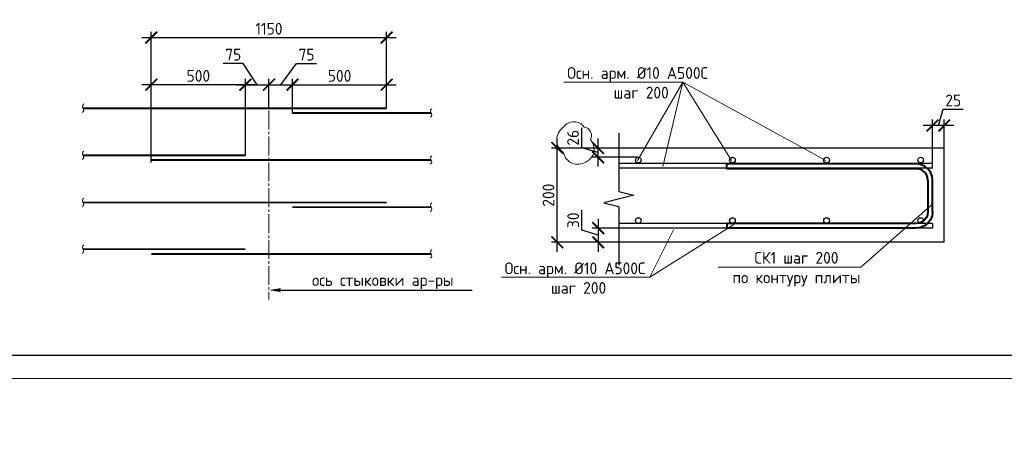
# Model space of a CAD drawing. Header units: millimetres. Extents: x 448962 to 1592680, y -326645 to -197113.
# Tile 329 of 398: x 804494 to 825411, y -288223 to -279083. Entities that reach past the tile are written whole.
import ezdxf
from ezdxf import colors
from ezdxf.entities.mleader import LeaderData, LeaderLine
from ezdxf.math import Vec2, Vec3

# ---------------------------------------------------------------- set-up
doc = ezdxf.new("R2010")
doc.units = ezdxf.units.MM
doc.linetypes.add('______5', pattern=[1100, 800, -100, 100, -100])
for name, color, linetype, lineweight in [('0.20 __', 4, 'Continuous', 20), ('Арм_хомуты', 133, 'Continuous', 18), ('Арматура', 152, 'Continuous', 40), ('Выноски', 20, 'Continuous', 20), ('Оси', 40, '______5', 18), ('Перекрытие ж_бетон', 1, 'Continuous', 30), ('подоснова', 151, 'Continuous', 5), ('поз.', 2, 'Continuous', 25), ('РАЗМЕРЫ', 1, 'Continuous', 9), ('Текст', 7, 'Continuous', 25), ('ТОНКИЕ', 7, 'Continuous', 9), ('Узлы', 7, 'Continuous', 0)]:
    doc.layers.add(name, color=color, linetype=linetype, lineweight=lineweight)
doc.layers.add('PDF7_Text', color=7, linetype='Continuous')
doc.layers.add('ТОЛСТЫЕ_ОСНОВНЫЕ', color=6, linetype='Continuous')
doc.styles.add('GOST 2.304', font='CS_Gost2304.shx')
doc.styles.add('GOST-2.304_Type-B', font='GOST_Common.ttf')
doc.styles.add('PDF Times New Roman', font='times.ttf')
doc.styles.add('ГОСТ', font='GOST_Common.ttf')
doc.styles.add('ГОСТ 2.304', font='GOST_Common.ttf')
doc.styles.add('Украинский', font='isocpeur.TTF', dxfattribs={"oblique": 12})
doc.dimstyles.new('5х', dxfattribs={"dimscale": 100, "dimtxt": 2.5, "dimasz": 2.5, "dimexe": 1.25, "dimexo": 0, "dimtad": 1, "dimdec": 0, "dimlfac": 0.2, "dimtxsty": 'GOST-2.304_Type-B', "dimblk": 'ARCHTICK', "dimcen": 2.5, "dimdle": 2, "dimadec": 0, "dimazin": 2, "dimtfac": 0.75, "dimtdec": 0, "dimtmove": 1, "dimatfit": 3, "dimfxl": 1, "dimtolj": 1, "dimarcsym": 1})
doc.dimstyles.new('СПДС', dxfattribs={"dimscale": 100, "dimtxt": 2.5, "dimasz": 2.5, "dimexe": 1.25, "dimexo": 0, "dimtad": 1, "dimdec": 0, "dimtxsty": 'GOST-2.304_Type-B', "dimblk": 'ARCHTICK', "dimcen": 2.5, "dimdle": 2, "dimadec": 0, "dimazin": 2, "dimtfac": 0.75, "dimtdec": 0, "dimtmove": 1, "dimatfit": 3, "dimfxl": 1, "dimtolj": 1, "dimarcsym": 1})

# ---------------------------------------------------------------- blocks, each defined once
blk = doc.blocks.new('A$Cd09756da')
at = {"layer": 'PDF7_Text', "insert": (-11946, 1667), "char_height": 180, "width": 6881.02, "attachment_point": 7, "style": 'PDF Times New Roman'}
blk.add_mtext('\\pi1015.18152;Жилой дом со встроенными помещениями \\P\\pi311.27381;общественно-делового и коммерческого назначения на \\P\\pi667.38051;первом этаже здания и встроенно-пристроенным \\P\\pi874.76335;поликлиническим учреждением (поз. 2.2-2.3)', dxfattribs=at)
at = {"layer": 'Текст', "color": 7, "insert": (-11741, 4333), "char_height": 220, "attachment_point": 1, "style": 'ГОСТ'}
blk.add_mtext_dynamic_manual_height_columns('\\pi1256.22251;{\\fTimes New Roman|b0|i0|c204|p18;\\C256;Строительство жилого комплекса со встроенными помещениями \\P\\pi669.42366;общественного-делового, коммерческого назначения и поликлиническим \\P\\pi2018.21242;учреждением по адресу: г. Чита, ул. 1-я Коллективная}', width=11543.07, gutter_width=12.5, heights=[0], dxfattribs=at)
blk = doc.blocks.new('*U17')
at = {"layer": 'ТОЛСТЫЕ_ОСНОВНЫЕ', "color": 6}
blk.add_lwpolyline([(20, 5), (886, 5), (886, 415), (20, 415)], close=True, dxfattribs=at)
at = {"layer": 'ТОНКИЕ'}
blk.add_lwpolyline([(0, 0), (891, 0), (891, 420), (0, 420)], close=True, dxfattribs=at)
blk = doc.blocks.new('*U330')
at = {"color": 0, "linetype": 'ByBlock', "lineweight": -2}
for p, q in [((-68.1, 25), (-68.1, 427.5)), ((-58.1, 427.5), (-68.1, 427.5)), ((-58.1, 25), (-58.1, 427.5)), ((58.1, 25), (58.1, 427.5)), ((58.1, 427.5), (68.1, 427.5)), ((68.1, 25), (68.1, 427.5)), ((-66.9, 15.9), (-68.1, 25)), ((-57.2, 18.5), (-58.1, 25)), ((57.2, 18.5), (58.1, 25)), ((66.9, 15.9), (68.1, 25)), ((-63.4, 7.5), (-66.9, 15.9)), ((-57.8, 0.3), (-63.4, 7.5)), ((-50.6, -5.3), (-57.8, 0.3)), ((-54.7, 12.5), (-57.2, 18.5)), ((-50.7, 7.3), (-54.7, 12.5)), ((-45.6, 3.3), (-50.7, 7.3)), ((-39.5, 0.9), (-45.6, 3.3)), ((-33.1, 0), (-39.5, 0.9)), ((-33.1, 0), (33.1, 0)), ((33.1, 0), (39.5, 0.9)), ((39.5, 0.9), (45.6, 3.3)), ((45.6, 3.3), (50.7, 7.3)), ((50.6, -5.3), (57.8, 0.3)), ((50.7, 7.3), (54.7, 12.5)), ((54.7, 12.5), (57.2, 18.5)), ((57.8, 0.3), (63.4, 7.5)), ((63.4, 7.5), (66.9, 15.9)), ((-42.1, -8.8), (-50.6, -5.3)), ((-33.1, -10), (-42.1, -8.8)), ((33.1, -10), (-33.1, -10)), ((33.1, -10), (42.1, -8.8)), ((42.1, -8.8), (50.6, -5.3))]:
    blk.add_line(p, q, dxfattribs=at)
at = {"style": 'GOST 2.304', "oblique": 15, "flags": 9}
for tag, p in [('ПОЗИЦИЯ', (798.2, -54.4)), ('ДИАМЕТР', (798.5, -58.7)), ('КЛАСС', (798.8, -63.1)), ('ДЛИНА', (799.3, -67.9)), ('МАССА', (799.6, -73.3))]:
    blk.add_attdef(tag, p, '', height=2.5, dxfattribs=at)
blk = doc.blocks.new('_ArchTick')
at = {"color": 0, "linetype": 'ByBlock', "const_width": 0.15}
blk.add_lwpolyline([(-0.5, -0.5), (0.5, 0.5)], dxfattribs=at)
blk = doc.blocks.new('*D569')
at = {"layer": 'DEFPOINTS', "color": 0, "transparency": 16777216}
for p in [(823885, -281328), (824135, -281807), (823885, -282147)]:
    blk.add_point(p, dxfattribs=at)
at = {"layer": 'РАЗМЕРЫ', "color": 0, "lineweight": -2, "transparency": 16777216}
for p, q in [((824010, -281328), (824113, -280984)), ((824113, -280984), (824538, -280984)), ((824335, -281328), (823685, -281328)), ((823885, -282147), (823885, -281203)), ((824135, -281807), (824135, -281203))]:
    blk.add_line(p, q, dxfattribs=at)
at = {"layer": 'РАЗМЕРЫ', "color": 0, "lineweight": -2, "transparency": 16777216, "xscale": 250, "yscale": 250, "zscale": 250, "rotation": 180}
blk.add_blockref('_ArchTick', (823885, -281328), dxfattribs=at)
at = {"layer": 'РАЗМЕРЫ', "color": 0, "lineweight": -2, "transparency": 16777216, "xscale": 250, "yscale": 250, "zscale": 250}
blk.add_blockref('_ArchTick', (824135, -281328), dxfattribs=at)
at = {"layer": 'РАЗМЕРЫ', "color": 0, "lineweight": 0, "transparency": 16777216, "insert": (824326, -280796), "char_height": 250, "attachment_point": 5, "style": 'GOST-2.304_Type-B'}
blk.add_mtext('\\A1;25', dxfattribs=at)
blk = doc.blocks.new('_None')
blk = doc.blocks.new('*D570')
at = {"layer": 'DEFPOINTS', "color": 0, "transparency": 16777216}
for p in [(815915, -281807), (817187, -281807), (817107, -283807)]:
    blk.add_point(p, dxfattribs=at)
at = {"layer": 'РАЗМЕРЫ', "color": 0, "lineweight": -2, "transparency": 16777216}
for p, q in [((815915, -284007), (815915, -281607)), ((817187, -281807), (815790, -281807)), ((817107, -283807), (815790, -283807))]:
    blk.add_line(p, q, dxfattribs=at)
at = {"layer": 'РАЗМЕРЫ', "color": 0, "lineweight": -2, "transparency": 16777216, "xscale": 250, "yscale": 250, "zscale": 250}
for p, rotation in [((815915, -281807), 90), ((815915, -283807), 270)]:
    blk.add_blockref('_ArchTick', p, dxfattribs=dict(at, rotation=rotation))
at = {"layer": 'РАЗМЕРЫ', "color": 0, "lineweight": 0, "transparency": 16777216, "insert": (815727, -282807), "char_height": 250, "attachment_point": 5, "rotation": 90, "style": 'GOST-2.304_Type-B'}
blk.add_mtext('\\A1;200', dxfattribs=at)
blk = doc.blocks.new('*D574')
at = {"layer": 'DEFPOINTS', "color": 0, "transparency": 16777216}
for p in [(817346, -281807), (816779, -282002), (817635, -282002)]:
    blk.add_point(p, dxfattribs=at)
at = {"layer": 'РАЗМЕРЫ', "color": 0, "lineweight": -2, "transparency": 16777216}
for p, q in [((816435, -281801), (816435, -281376)), ((816779, -281607), (816779, -282202)), ((816779, -281904), (816435, -281801)), ((817346, -281807), (816654, -281807)), ((817635, -282002), (816654, -282002))]:
    blk.add_line(p, q, dxfattribs=at)
at = {"layer": 'РАЗМЕРЫ', "color": 0, "lineweight": -2, "transparency": 16777216, "xscale": 250, "yscale": 250, "zscale": 250}
for p, rotation in [((816779, -281807), 90), ((816779, -282002), 270)]:
    blk.add_blockref('_ArchTick', p, dxfattribs=dict(at, rotation=rotation))
at = {"layer": 'РАЗМЕРЫ', "color": 0, "lineweight": 0, "transparency": 16777216, "insert": (816248, -281588), "char_height": 250, "attachment_point": 5, "rotation": 90, "style": 'GOST-2.304_Type-B'}
blk.add_mtext('\\A1;26', dxfattribs=at)
blk = doc.blocks.new('*D575')
at = {"layer": 'DEFPOINTS', "color": 0, "transparency": 16777216}
for p in [(817601, -283506), (816783, -283807), (817648, -283807)]:
    blk.add_point(p, dxfattribs=at)
at = {"layer": 'РАЗМЕРЫ', "color": 0, "lineweight": -2, "transparency": 16777216}
for p, q in [((816439, -283553), (816439, -283128)), ((816783, -283306), (816783, -284007)), ((816783, -283656), (816439, -283553)), ((817601, -283506), (816658, -283506)), ((817648, -283807), (816658, -283807))]:
    blk.add_line(p, q, dxfattribs=at)
at = {"layer": 'РАЗМЕРЫ', "color": 0, "lineweight": -2, "transparency": 16777216, "xscale": 250, "yscale": 250, "zscale": 250}
for p, rotation in [((816783, -283506), 90), ((816783, -283807), 270)]:
    blk.add_blockref('_ArchTick', p, dxfattribs=dict(at, rotation=rotation))
at = {"layer": 'РАЗМЕРЫ', "color": 0, "lineweight": 0, "transparency": 16777216, "insert": (816252, -283340), "char_height": 250, "attachment_point": 5, "rotation": 90, "style": 'GOST-2.304_Type-B'}
blk.add_mtext('\\A1;30', dxfattribs=at)
blk = doc.blocks.new('*D722')
at = {"layer": 'DEFPOINTS', "color": 0, "linetype": 'Continuous', "transparency": 16777216}
for p in [(812289, -279462), (812289, -280405), (807289, -282114)]:
    blk.add_point(p, dxfattribs=at)
at = {"layer": 'РАЗМЕРЫ', "color": 0, "linetype": 'Continuous', "lineweight": -2, "transparency": 16777216}
for p, q in [((807289, -282114), (807289, -279337)), ((812289, -280405), (812289, -279337)), ((807089, -279462), (812489, -279462))]:
    blk.add_line(p, q, dxfattribs=at)
at = {"layer": 'РАЗМЕРЫ', "color": 0, "linetype": 'Continuous', "lineweight": -2, "transparency": 16777216, "xscale": 250, "yscale": 250, "zscale": 250, "rotation": 180}
blk.add_blockref('_ArchTick', (807289, -279462), dxfattribs=at)
at = {"layer": 'РАЗМЕРЫ', "color": 0, "linetype": 'Continuous', "lineweight": -2, "transparency": 16777216, "xscale": 250, "yscale": 250, "zscale": 250}
blk.add_blockref('_ArchTick', (812289, -279462), dxfattribs=at)
at = {"layer": 'РАЗМЕРЫ', "color": 0, "linetype": 'Continuous', "lineweight": 0, "transparency": 16777216, "insert": (809789, -279274), "char_height": 250, "attachment_point": 5, "style": 'GOST-2.304_Type-B'}
blk.add_mtext('\\A1;1150', dxfattribs=at)
blk = doc.blocks.new('*D723')
at = {"layer": 'DEFPOINTS', "color": 0, "linetype": 'Continuous', "transparency": 16777216}
for p in [(807289, -280462), (807289, -280962), (809289, -281962)]:
    blk.add_point(p, dxfattribs=at)
at = {"layer": 'РАЗМЕРЫ', "color": 0, "linetype": 'Continuous', "lineweight": -2, "transparency": 16777216}
for p, q in [((809489, -280462), (807089, -280462)), ((807289, -280962), (807289, -280337)), ((809289, -281962), (809289, -280337))]:
    blk.add_line(p, q, dxfattribs=at)
at = {"layer": 'РАЗМЕРЫ', "color": 0, "linetype": 'Continuous', "lineweight": -2, "transparency": 16777216, "xscale": 250, "yscale": 250, "zscale": 250, "rotation": 180}
blk.add_blockref('_ArchTick', (807289, -280462), dxfattribs=at)
at = {"layer": 'РАЗМЕРЫ', "color": 0, "linetype": 'Continuous', "lineweight": -2, "transparency": 16777216, "xscale": 250, "yscale": 250, "zscale": 250}
blk.add_blockref('_ArchTick', (809289, -280462), dxfattribs=at)
at = {"layer": 'РАЗМЕРЫ', "color": 0, "linetype": 'Continuous', "lineweight": 0, "transparency": 16777216, "insert": (808289, -280274), "char_height": 250, "attachment_point": 5, "style": 'GOST-2.304_Type-B'}
blk.add_mtext('\\A1;500', dxfattribs=at)
blk = doc.blocks.new('*D724')
at = {"layer": 'DEFPOINTS', "color": 0, "linetype": 'Continuous', "transparency": 16777216}
for p in [(812289, -280462), (810289, -281063), (812289, -280962)]:
    blk.add_point(p, dxfattribs=at)
at = {"layer": 'РАЗМЕРЫ', "color": 0, "linetype": 'Continuous', "lineweight": -2, "transparency": 16777216}
for p, q in [((810089, -280462), (812489, -280462)), ((810289, -281063), (810289, -280337)), ((812289, -280962), (812289, -280337))]:
    blk.add_line(p, q, dxfattribs=at)
at = {"layer": 'РАЗМЕРЫ', "color": 0, "linetype": 'Continuous', "lineweight": -2, "transparency": 16777216, "xscale": 250, "yscale": 250, "zscale": 250, "rotation": 180}
blk.add_blockref('_ArchTick', (810289, -280462), dxfattribs=at)
at = {"layer": 'РАЗМЕРЫ', "color": 0, "linetype": 'Continuous', "lineweight": -2, "transparency": 16777216, "xscale": 250, "yscale": 250, "zscale": 250}
blk.add_blockref('_ArchTick', (812289, -280462), dxfattribs=at)
at = {"layer": 'РАЗМЕРЫ', "color": 0, "linetype": 'Continuous', "lineweight": 0, "transparency": 16777216, "insert": (811289, -280274), "char_height": 250, "attachment_point": 5, "style": 'GOST-2.304_Type-B'}
blk.add_mtext('\\A1;500', dxfattribs=at)
blk = doc.blocks.new('*D725')
at = {"layer": 'DEFPOINTS', "color": 0, "linetype": 'Continuous', "transparency": 16777216}
for p in [(809789, -280462), (809289, -281045), (809789, -280962)]:
    blk.add_point(p, dxfattribs=at)
at = {"layer": 'РАЗМЕРЫ', "color": 0, "linetype": 'Continuous', "lineweight": -2, "transparency": 16777216}
for p, q in [((809243, -280012), (808819, -280012)), ((809539, -280462), (809243, -280012)), ((809089, -280462), (809989, -280462)), ((809289, -281045), (809289, -280337)), ((809789, -280962), (809789, -280337))]:
    blk.add_line(p, q, dxfattribs=at)
at = {"layer": 'РАЗМЕРЫ', "color": 0, "linetype": 'Continuous', "lineweight": -2, "transparency": 16777216, "xscale": 250, "yscale": 250, "zscale": 250, "rotation": 180}
blk.add_blockref('_ArchTick', (809289, -280462), dxfattribs=at)
at = {"layer": 'РАЗМЕРЫ', "color": 0, "linetype": 'Continuous', "lineweight": -2, "transparency": 16777216, "xscale": 250, "yscale": 250, "zscale": 250}
blk.add_blockref('_ArchTick', (809789, -280462), dxfattribs=at)
at = {"layer": 'РАЗМЕРЫ', "color": 0, "linetype": 'Continuous', "lineweight": 0, "transparency": 16777216, "insert": (809031, -279824), "char_height": 250, "attachment_point": 5, "style": 'GOST-2.304_Type-B'}
blk.add_mtext('\\A1;75', dxfattribs=at)
blk = doc.blocks.new('*D726')
at = {"layer": 'DEFPOINTS', "color": 0, "linetype": 'Continuous', "transparency": 16777216}
for p in [(810289, -280462), (809789, -280962), (810289, -281045)]:
    blk.add_point(p, dxfattribs=at)
at = {"layer": 'РАЗМЕРЫ', "color": 0, "linetype": 'Continuous', "lineweight": -2, "transparency": 16777216}
for p, q in [((810039, -280462), (810374, -280012)), ((810374, -280012), (810797, -280012)), ((809589, -280462), (810489, -280462)), ((809789, -280962), (809789, -280337)), ((810289, -281045), (810289, -280337))]:
    blk.add_line(p, q, dxfattribs=at)
at = {"layer": 'РАЗМЕРЫ', "color": 0, "linetype": 'Continuous', "lineweight": -2, "transparency": 16777216, "xscale": 250, "yscale": 250, "zscale": 250, "rotation": 180}
blk.add_blockref('_ArchTick', (809789, -280462), dxfattribs=at)
at = {"layer": 'РАЗМЕРЫ', "color": 0, "linetype": 'Continuous', "lineweight": -2, "transparency": 16777216, "xscale": 250, "yscale": 250, "zscale": 250}
blk.add_blockref('_ArchTick', (810289, -280462), dxfattribs=at)
at = {"layer": 'РАЗМЕРЫ', "color": 0, "linetype": 'Continuous', "lineweight": 0, "transparency": 16777216, "insert": (810586, -279824), "char_height": 250, "attachment_point": 5, "style": 'GOST-2.304_Type-B'}
blk.add_mtext('\\A1;75', dxfattribs=at)

msp = doc.modelspace()

# ---------------------------------------------------------------- linework, layer by layer
at = {"color": 3, "linetype": 'Continuous', "lineweight": 30}
for centre in [(817635, -282061.6), (819635, -282061.6), (821635, -282061.6), (823635, -282061.6), (817635, -283346.6), (819635, -283346.6), (821635, -283346.6), (823635, -283346.6)]:
    msp.add_circle(centre, 60, dxfattribs=at)
at = {"layer": '0.20 __', "color": 2}
for points in [[(805853.3, -280871.6), (805825.8, -280916.6), (805853.3, -281006.6), (805825.8, -281051.6)], [(813248.6, -280972.5), (813221.1, -281017.5), (813248.6, -281107.5), (813221.1, -281152.5)], [(805853.3, -281871.6), (805825.8, -281916.6), (805853.3, -282006.6), (805825.8, -282051.6)], [(813248.6, -281972.5), (813221.1, -282017.5), (813248.6, -282107.5), (813221.1, -282152.5)], [(805853.3, -282871.6), (805825.8, -282916.6), (805853.3, -283006.6), (805825.8, -283051.6)], [(813248.6, -282972.5), (813221.1, -283017.5), (813248.6, -283107.5), (813221.1, -283152.5)], [(805853.3, -283863.2), (805825.8, -283908.2), (805853.3, -283998.2), (805825.8, -284043.2)], [(813248.6, -283964.1), (813221.1, -284009.1), (813248.6, -284099.1), (813221.1, -284144.1)]]:
    msp.add_spline(points, degree=3, dxfattribs=at)
at = {"layer": 'Арматура', "color": 2, "lineweight": 0}
for p, q in [((818582.1, -280405.2), (816055.6, -280405.2)), ((818582.1, -280405.2), (817616.4, -282071.6)), ((818582.1, -280405.2), (818157.7, -282199.8)), ((821616.4, -282071.6), (818582.1, -280405.2)), ((819616.4, -282071.6), (818582.1, -280405.2)), ((819662.2, -283426.6), (817883.2, -284550.8)), ((817883.2, -284550.8), (818383.5, -283539.8)), ((817883.2, -284550.8), (814726, -284550.8))]:
    msp.add_line(p, q, dxfattribs=at)
at = {"layer": 'Арматура', "const_width": 40}
for points in [[(805839.6, -280961.6), (812289, -280961.6)], [(810289, -281062.5), (813234.8, -281062.5)], [(805839.6, -281961.6), (809289, -281961.6)], [(807289, -282062.5), (813234.8, -282062.5)], [(805839.6, -282961.6), (812289, -282961.6)], [(810289, -283062.5), (813234.8, -283062.5)], [(805839.6, -283953.2), (809289, -283953.2)], [(807289, -284054.1), (813234.8, -284054.1)]]:
    msp.add_lwpolyline(points, dxfattribs=at)
at = {"layer": 'Оси', "lineweight": 0, "ltscale": 0.5}
msp.add_line((809789, -280461.6), (809789, -285021.1), dxfattribs=at)
at = {"layer": 'Перекрытие ж_бетон', "color": 7, "linetype": 'Continuous', "lineweight": 30}
for p, q in [((824135, -281806.6), (817223.4, -281806.6)), ((824135, -283806.6), (824135, -281806.6)), ((824135, -283806.6), (817223.4, -283806.6))]:
    msp.add_line(p, q, dxfattribs=at)
at = {"layer": 'Перекрытие ж_бетон', "color": 3, "linetype": 'Continuous', "lineweight": 30}
for p, q in [((823885, -282136.6), (817223.4, -282136.6)), ((823885, -282235.5), (823885, -282136.6)), ((823885, -282235.5), (817223.4, -282235.5)), ((823885, -283406.6), (817223.4, -283406.6)), ((823885, -283406.6), (823885, -283505.5)), ((823425, -283505.5), (817223.4, -283505.5)), ((823885, -283505.5), (817223.4, -283505.5))]:
    msp.add_line(p, q, dxfattribs=at)
at = {"layer": 'поз.', "linetype": 'Continuous'}
msp.add_lwpolyline([(817223.4, -281487.5), (817223.4, -282729.5), (817543.4, -282809.5), (816903.4, -282969.5), (817223.4, -283049.5), (817223.4, -284291.5)], dxfattribs=at)
at = {"layer": 'РАЗМЕРЫ', "color": 240, "true_color": 0xed1f24}
msp.add_lwpolyline([(816047.4, -281361.3, 0.5205671), (816047.4, -281908.3, 0.5205671), (816517.7, -282103.2, 0.5205671), (816618.3, -281633.3, 0.5205671), (816486.4, -281361.3, 0.5205671)], format="xyb", close=True, dxfattribs=at)

# ---------------------------------------------------------------- block references
at = {"xscale": 100, "yscale": 100, "zscale": 100}
msp.add_blockref('*U17', (797268.4, -286700.4), dxfattribs=at)
at = {"lineweight": 50, "ltscale": 100}
for p in [(507862.3, -285727.4), (599927.8, -286021.4), (695241.3, -286110.9), (790554.8, -286110.9)]:
    msp.add_blockref('A$Cd09756da', p, dxfattribs=at)
at = {"layer": 'Арм_хомуты', "lineweight": 40, "xscale": -10, "yscale": 10, "zscale": 10, "rotation": 90}
msp.add_blockref('*U330', (823788.2, -282826.1), dxfattribs=at)

# ---------------------------------------------------------------- texts
at = {"char_height": 300, "width": 18500, "attachment_point": 1, "style": 'ГОСТ'}
for s, insert in [('\\pi-900,l900,t900;{\\C7;1.^IАрмирование монолитной плиты  состоит из основного армирования ∅10 А500С с шагом  200х200мм  в нижней зоне, основного армирования ∅10 А500С с шагом  200х200мм  в  верхней зоне и дополнительного армирования, указанного на схемах армирования.\\P2.^IАрмирование плиты предусмотрено отдельными  стержнями заводской длины по осям Х и Y. При недостатке заводской длины стержней для армирования плиты, стыки стержней осуществлять внахлестку без  сварки. Стыки арматуры внахлестку должны располагаться вразбежку (через шаг). См. деталь стыковки арматуры.\\P3.^IВерхнюю и нижнюю арматуру вязать вязальной проволокой через пересечение.  Стержни основной и дополнительной арматуры укладывать в соответствии с сечениями .\\P4.^IПо периметру плиты и у отверстий  у концов основной арматуры устанавливать П-образные элементы Ск1.\\P5.^IПозиции со знаком "*" укладываются с шагом 100 мм\\P6.^I Для фиксации в проектном положении стержней верхней сетки устанавливать фиксаторы Ф1 с шагом 600х600мм.\\P7.^IДиаметр оправки стержня при d<20мм - 5d, при d≥20мм - 8d\\P8.^IКаркасы поперечного армирования устанавливаются до начала устройство верхней сетки армирования.\\P9.^IВ местах расположения отверстий осуществить прерывания основной и дополнительной сеток арматуры. Отверстия обрамляются двумя стержнями арматуры d 12. см. узел обрамления отверстий.\\P10.^IОбрамление отверстий выполнить в соотвии с узлом, расход стали на обрамление учтен на листе 3.\\P11.^IПроемы размерами до 300х300 допускается выполнять по месту методом алмазного бурения.\\P12.^IДополнительная арматура, попавшая в зону понижения плиты перекрытия должна быть  выполнена в соотвествии с узлом, стержни  допнительной арматуры загнуть по месту под углом 30 градусов.}', (771704.5, -266206.3)), ('\\pi-900,l900,t900;{\\C7;1.^IАрмирование монолитной плиты  состоит из основного армирования ∅10 А500С с шагом  200х200мм  в нижней зоне, основного армирования ∅10 А500С с шагом  200х200мм  в  верхней зоне и дополнительного армирования, указанного на схемах армирования.\\P2.^IАрмирование плиты предусмотрено отдельными  стержнями заводской длины по осям Х и Y. При недостатке заводской длины стержней для армирования плиты, стыки стержней осуществлять внахлестку без  сварки. Стыки арматуры внахлестку должны располагаться вразбежку (через шаг). См. деталь стыковки арматуры.\\P3.^IВерхнюю и нижнюю арматуру вязать вязальной проволокой через пересечение.  Стержни основной и дополнительной арматуры укладывать в соответствии с сечениями .\\P4.^IПо периметру плиты и у отверстий  у концов основной арматуры устанавливать П-образные элементы Ск1.\\P5.^I Для фиксации в проектном положении стержней верхней сетки устанавливать фиксаторы Ф1 с шагом 600х600мм.\\P6.^IДиаметр оправки стержня при d<20мм - 5d, при d≥20мм - 8d\\P7.^IКаркасы поперечного армирования устанавливаются до начала устройство верхней сетки армирования.}', (676311.7, -270795.5))]:
    msp.add_mtext(s, dxfattribs=dict(at, insert=insert))
at = {"layer": 'Арматура', "color": 2, "lineweight": 0, "char_height": 250, "width": 3270.998, "attachment_point": 5, "style": 'ГОСТ 2.304'}
for insert in [(817621.1, -280213.8), (816291.4, -284359.4)]:
    msp.add_mtext(' \\PОсн. арм. %%C10 А500С\\P шаг 200', dxfattribs=dict(at, insert=insert))
at = {"layer": 'Выноски', "color": 1, "insert": (772039.3, -279661.7), "char_height": 250, "width": 18219.66, "attachment_point": 1, "style": 'ГОСТ'}
msp.add_mtext('\\pi-500,l500;В выделенной области представлена замененная ( актуальная) версия. Содержание изменения см. в листе разрешения на внесение изменений{\\H1.025x; }', dxfattribs=at)
at = {"layer": 'Текст', "color": 7, "char_height": 250, "attachment_point": 1, "style": 'ГОСТ'}
for s, insert in [('\\pi3500;\\P\\pi2532.19697;Общие даные{\\H1.83333x; }', (495862.3, -284227.4)), ('\\pi3500;\\P\\pi304.73485;Плита перекрытия на отм. -0,360 (нижнее \\P\\pi2475;армирование){\\H1.125x; }', (683241.3, -284610.9)), ('\\pi242.23485;Плита перекрытия на отм. -0,360 (верхнее \\P\\pi1809.09091;армирование по оси Х) {\\H1.125x; }', (778554.8, -284913.5))]:
    msp.add_mtext_dynamic_manual_height_columns(s, width=7000, gutter_width=12.5, heights=[1500], dxfattribs=dict(at, insert=insert))
at = {"layer": 'Узлы', "color": 80, "linetype": 'Continuous', "lineweight": 0, "insert": (812207.7, -284642.8), "char_height": 250, "width": 10464.96, "attachment_point": 5, "style": 'GOST-2.304_Type-B'}
msp.add_mtext('ось стыковки ар-ры', dxfattribs=at)

# ---------------------------------------------------------------- dimensions: what is measured, and where the dimension line sits
at = {"layer": 'РАЗМЕРЫ', "color": 1, "linetype": 'Continuous', "lineweight": 0}
dim = msp.add_linear_dim(base=(812289, -279461.6), p1=(807289, -282113.9), p2=(812289, -280405.2), text='1150', dimstyle='5х', override={"dimrnd": 5}, dxfattribs=at)
dim.commit()
dim.dimension.update_dxf_attribs({"geometry": '*D722', "text_midpoint": (809789, -279274.1)})
for base, p1, p2, text, picture, middle in [((809789, -280461.6), (809289, -281045.5), (809789, -280961.6), '75', '*D725', (809180.1, -280011.6)), ((810289, -280461.6), (809789, -280961.6), (810289, -281045.5), '75', '*D726', (810436.1, -280011.6)), ((807289, -280461.6), (809289, -281961.6), (807289, -280961.6), '500', '*D723', (808289, -280461.6)), ((812289, -280461.6), (810289, -281062.5), (812289, -280961.6), '500', '*D724', (811289, -280461.6))]:
    dim = msp.add_linear_dim(base=base, p1=p1, p2=p2, text=text, dimstyle='5х', override={"dimrnd": 5}, dxfattribs=at)
    dim.commit()
    dim.dimension.update_dxf_attribs({"geometry": picture, "text_midpoint": middle, "dimtype": 160})
at = {"layer": 'РАЗМЕРЫ', "color": 1, "lineweight": 0}
dim = msp.add_linear_dim(base=(823885, -281327.7), p1=(824135, -281806.6), p2=(823885, -282146.6), dimstyle='СПДС', override={"dimlfac": 0.1, "dimrnd": 5}, dxfattribs=at)
dim.commit()
dim.dimension.update_dxf_attribs({"geometry": '*D569', "text_midpoint": (824175.6, -280796.4)})
dim = msp.add_linear_dim(base=(816779.2, -282001.6), p1=(817345.9, -281806.6), p2=(817635, -282001.6), angle=90, text='26', dimstyle='СПДС', override={"dimlfac": 0.1, "dimrnd": 5}, dxfattribs=at)
dim.commit()
dim.dimension.update_dxf_attribs({"geometry": '*D574', "text_midpoint": (816247.9, -281738.5)})
for base, p1, p2, picture, middle in [((815914.9, -281806.9), (817106.6, -283806.6), (817187.2, -281806.9), '*D570', (815727.4, -282806.7)), ((816782.9, -283806.6), (817601.1, -283505.5), (817647.8, -283806.6), '*D575', (816251.7, -283490.4))]:
    dim = msp.add_linear_dim(base=base, p1=p1, p2=p2, angle=90, dimstyle='СПДС', override={"dimlfac": 0.1, "dimrnd": 5}, dxfattribs=at)
    dim.commit()
    dim.dimension.update_dxf_attribs({"geometry": picture, "text_midpoint": middle})

# ---------------------------------------------------------------- leaders
at = {"layer": 'Выноски', "ltscale": 0.1}
ml = msp.add_multileader_mtext('Standard', dxfattribs=at)
ml.set_content('', color=256, style='Украинский')
ml.set_leader_properties()
ml.build(insert=Vec2(0, 0))
ml.multileader.update_dxf_attribs({"text_right_attachment_type": 6, "arrow_head_size": 250})
ctx = ml.context
ctx.base_point, ctx.char_height, ctx.arrow_head_size, ctx.landing_gap_size, ctx.plane_origin = Vec3(814108.1, -284822.6), 0.18, 250, 0.09, Vec3(811528.9, -287974.4)
ctx.right_attachment = 6
notes = []
notes.append((ctx, [(1, (1, 1, 0), (810539, -284822.6), (1, 0), 3569.2, [(0, [(809789, -284822.6)], 0, [])])]))
ctx.mtext.insert, ctx.mtext.flow_direction = Vec3(814108.2, -284822.6), 5
at = {"layer": 'подоснова', "color": 2, "ltscale": 0.3}
ml = msp.add_multileader_mtext('Standard', dxfattribs=at)
ml.set_content('СК1 шаг 200 \\Pпо контуру плиты', color=2, style='GOST-2.304_Type-B')
ml.set_leader_properties(color=256, linetype='ByLayer', lineweight=15)
ml.set_arrow_properties(name='NONE')
ml.build(insert=Vec2(0, 0))
ml.multileader.update_dxf_attribs({"text_left_attachment_type": 6, "text_right_attachment_type": 6, "dogleg_length": 0.1, "arrow_head_size": 18})
ctx = ml.context
ctx.base_point, ctx.char_height, ctx.arrow_head_size, ctx.landing_gap_size, ctx.plane_origin = Vec3(819626.9, -284336), 250, 18, 20, Vec3(815257.9, -280127.5)
ctx.left_attachment, ctx.right_attachment, ctx.text_align_type = 6, 6, 1
notes.append((ctx, [(1, (1, 1, 0), (822363.2, -284336), (-1, 0), 0.1, [(0, [(823898.5, -282981.7)], 0, [])])]))
ctx.mtext.insert, ctx.mtext.alignment, ctx.mtext.flow_direction = Vec3(820995, -284011), 2, 5
for ctx, leaders in notes:
    for number, flags, end, landing, length, lines in leaders:
        leader = LeaderData()
        leader.index, (leader.has_last_leader_line, leader.has_dogleg_vector, leader.attachment_direction) = number, flags
        leader.last_leader_point, leader.dogleg_vector, leader.dogleg_length = Vec3(end), Vec3(landing), length
        for number, points, colour, breaks in lines:
            line = LeaderLine()
            line.index, line.vertices, line.color, line.breaks = number, Vec3.list(points), colors.encode_raw_color(colour), breaks
            leader.lines.append(line)
        ctx.leaders.append(leader)

doc.saveas('drawing.dxf')
